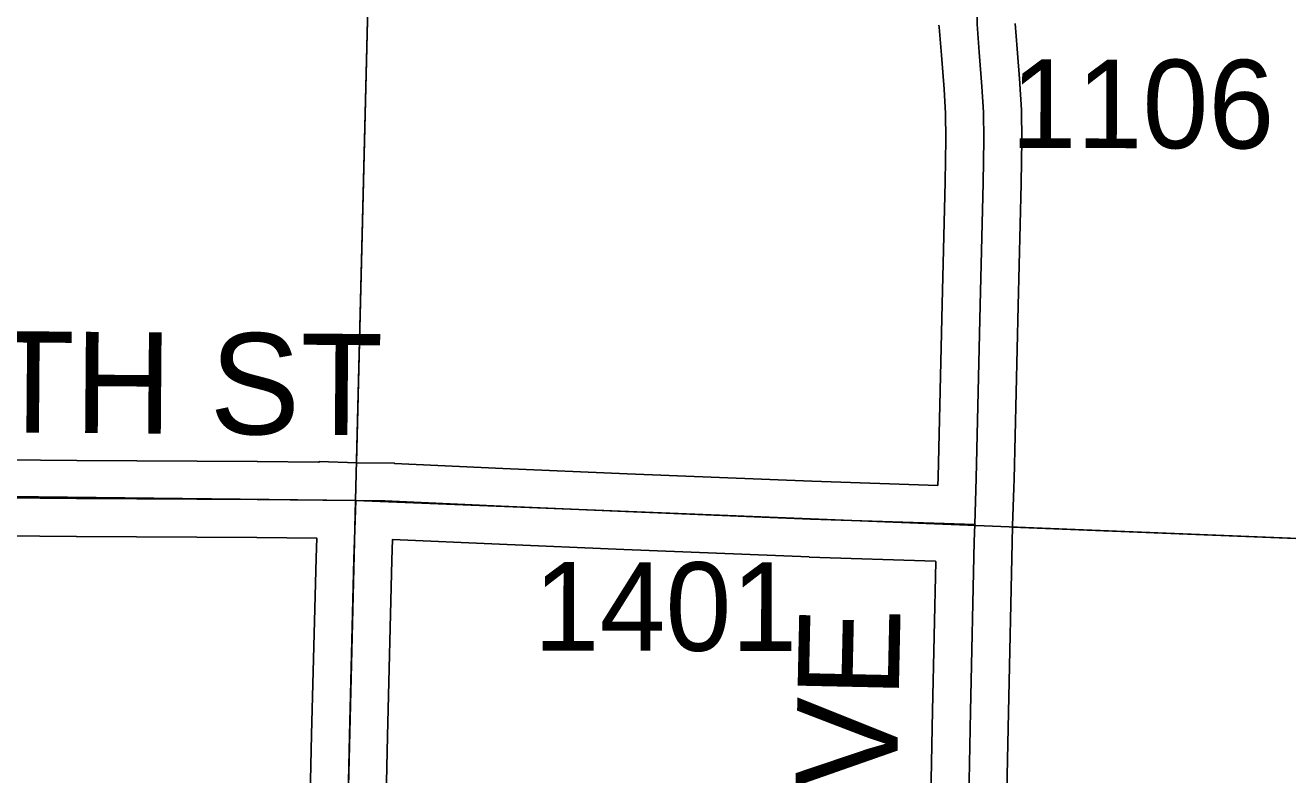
# Model space of a CAD drawing. Extents: x -157.2 to -99.3, y 12.2 to 46.2.
# Drawn here: x -143.202 to -142.204, y 20.895 to 21.488 of the extents above; entities that cross this region are included whole.
import ezdxf

# ---------------------------------------------------------------- set-up
doc = ezdxf.new("R2010")
doc.units = 0
for name, color, linetype in [('tdCoSecRdNmbr', 7, 'Continuous'), ('tdCoSecRdTxt', 7, 'Continuous'), ('tdCoSecRteBand', 7, 'Continuous'), ('tdCoSecRteCL', 7, 'Continuous'), ('tdCoSectLine', 7, 'Continuous'), ('tdCoSectLinePart', 7, 'Continuous'), ('tdCoSurfGravel', 7, 'Continuous')]:
    doc.layers.add(name, color=color, linetype=linetype)

msp = doc.modelspace()

# ---------------------------------------------------------------- linework, layer by layer
at = {"layer": 'tdCoSecRteBand'}
for points in [[(-142.48069, 21.12415), (-142.4805, 21.13061), (-142.4773, 21.26738), (-142.4773, 21.26741), (-142.4773, 21.26744), (-142.47484, 21.36395), (-142.47435, 21.39767), (-142.47458, 21.41801), (-142.47575, 21.43743), (-142.47795, 21.46423), (-142.47795, 21.46428), (-142.47795, 21.46433), (-142.47968, 21.48627), (-142.47981, 21.48797)], [(-142.41973, 21.48928), (-142.41814, 21.46908), (-142.41593, 21.442), (-142.4159, 21.44168), (-142.41588, 21.44135), (-142.41465, 21.42089), (-142.4146, 21.42016), (-142.4146, 21.41943), (-142.41435, 21.39797), (-142.41434, 21.39758), (-142.41435, 21.3972), (-142.41484, 21.36292), (-142.41485, 21.36275), (-142.41485, 21.36258), (-142.41732, 21.26595), (-142.42052, 21.12911), (-142.42052, 21.12902), (-142.42053, 21.12893), (-142.42073, 21.12215), (-142.42061, 21.12215), (-142.42161, 21.09222), (-142.422, 21.07898), (-142.42496, 20.94472), (-142.42767, 20.80789)], [(-143.30405, 21.145), (-143.16082, 21.14377), (-143.01833, 21.14303), (-143.01823, 21.14303), (-143.01812, 21.14303), (-142.97003, 21.14244), (-142.96942, 21.14243), (-142.9694, 21.14304), (-142.93973, 21.14207), (-142.91004, 21.14171), (-142.91004, 21.14148), (-142.82432, 21.13757), (-142.72625, 21.13339), (-142.58015, 21.12747), (-142.48069, 21.12415)], [(-142.97931, 20.74479), (-142.97536, 20.9272), (-142.97536, 20.92725), (-142.97536, 20.9273), (-142.97191, 21.06663), (-142.97191, 21.06675), (-142.9719, 21.06687), (-142.97139, 21.08245), (-143.01875, 21.08303), (-143.16118, 21.08377), (-143.16123, 21.08377), (-143.16129, 21.08377), (-143.30449, 21.085)], [(-142.48766, 20.80908), (-142.48495, 20.94595), (-142.48494, 20.94598), (-142.48494, 20.94601), (-142.48234, 21.06406), (-142.48247, 21.06406), (-142.48247, 21.06418), (-142.58226, 21.06751), (-142.58236, 21.06751), (-142.58247, 21.06752), (-142.72871, 21.07344), (-142.72874, 21.07344), (-142.72877, 21.07344), (-142.82692, 21.07763), (-142.82697, 21.07763), (-142.82701, 21.07763), (-142.91139, 21.08148), (-142.91193, 21.06502), (-142.91538, 20.92586), (-142.91932, 20.74342)]]:
    msp.add_lwpolyline(points, dxfattribs=at)
at = {"layer": 'tdCoSecRteCL'}
for points in [[(-142.4516, 21.09316), (-142.45051, 21.12981), (-142.44731, 21.26668), (-142.44484, 21.36335), (-142.44435, 21.39763), (-142.44459, 21.41908), (-142.44583, 21.43955), (-142.44805, 21.46668), (-142.44977, 21.48863), (-142.44928, 21.50268), (-142.4478, 21.52068), (-142.44385, 21.54756), (-142.44065, 21.57962), (-142.43868, 21.62204), (-142.4372, 21.6652), (-142.43572, 21.68073), (-142.43152, 21.69972), (-142.4224, 21.72389), (-142.41344, 21.74502)], [(-143.91936, 21.12345), (-143.90257, 21.12314), (-143.75288, 21.11993), (-143.64487, 21.11845), (-143.44487, 21.1155), (-143.30431, 21.115), (-143.16103, 21.11377), (-143.01849, 21.11303), (-142.9404, 21.11207)], [(-142.9645, 20.12099), (-142.96288, 20.21781), (-142.95869, 20.39092), (-142.95499, 20.53174), (-142.95376, 20.57563), (-142.94932, 20.74407), (-142.94537, 20.92655), (-142.94192, 21.06589), (-142.9404, 21.11207)], [(-142.9404, 21.11207), (-142.91763, 21.1118), (-142.82564, 21.1076), (-142.72749, 21.10341), (-142.58126, 21.09749), (-142.4516, 21.09316)], [(-142.47347, 20.09647), (-142.47172, 20.15152), (-142.47073, 20.1969), (-142.46777, 20.33451), (-142.46679, 20.38333), (-142.46358, 20.53031), (-142.46013, 20.68592), (-142.45766, 20.80848), (-142.45495, 20.94535), (-142.45199, 21.07975), (-142.4516, 21.09316)]]:
    msp.add_lwpolyline(points, dxfattribs=at)
at = {"layer": 'tdCoSectLine'}
for points in [[(-142.94078, 21.11207), (-142.91605, 22.10418)], [(-143.91974, 21.12345), (-142.94078, 21.11207)], [(-142.94078, 21.11207), (-142.96488, 20.12099)], [(-142.94078, 21.11207), (-141.96696, 21.07294)]]:
    msp.add_lwpolyline(points, dxfattribs=at)
at = {"layer": 'tdCoSectLinePart'}
for points in [[(-142.94004, 21.14193), (-142.9168, 22.07422)], [(-142.42208, 21.09123), (-141.96696, 21.07294)]]:
    msp.add_lwpolyline(points, dxfattribs=at)
at = {"layer": 'tdCoSurfGravel'}
for points in [[(-142.45766, 20.80848), (-142.45495, 20.94535), (-142.45199, 21.07975), (-142.4516, 21.09316), (-142.45051, 21.12981), (-142.44731, 21.26668), (-142.44484, 21.36335), (-142.44435, 21.39763), (-142.44459, 21.41908), (-142.44583, 21.43955), (-142.44805, 21.46668), (-142.44977, 21.48863), (-142.44928, 21.50268), (-142.4478, 21.52068), (-142.44385, 21.54756), (-142.44065, 21.57962), (-142.43868, 21.62204), (-142.4372, 21.6652), (-142.43572, 21.68073), (-142.43152, 21.69972), (-142.4224, 21.72389), (-142.41344, 21.74502)], [(-143.91936, 21.12345), (-143.90257, 21.12314), (-143.75288, 21.11993), (-143.64487, 21.11845), (-143.44487, 21.1155), (-143.30431, 21.115), (-143.16103, 21.11377), (-143.01849, 21.11303), (-142.9404, 21.11207)], [(-142.9645, 20.12099), (-142.96288, 20.21781), (-142.95869, 20.39092), (-142.95499, 20.53174), (-142.95376, 20.57563), (-142.94932, 20.74407), (-142.94537, 20.92655), (-142.94192, 21.06589), (-142.9404, 21.11207)], [(-142.9404, 21.11207), (-142.91763, 21.1118), (-142.82564, 21.1076), (-142.72749, 21.10341), (-142.58126, 21.09749), (-142.4516, 21.09316)]]:
    msp.add_lwpolyline(points, dxfattribs=at)

# ---------------------------------------------------------------- texts
at = {"layer": 'tdCoSecRdNmbr'}
for s, rotation, p in [('1106', 359.89126, (-142.42321, 21.39086)), ('1401', 359.89099, (-142.80005, 20.99359))]:
    msp.add_text(s, height=0.07, rotation=rotation, dxfattribs=at).set_placement(p)
at = {"layer": 'tdCoSecRdTxt'}
for s, rotation, p in [('300TH ST', 359.54417, (-143.40688, 21.16755)), ('CARROLL AVE', 88.75052, (-142.52644, 20.27772))]:
    msp.add_text(s, height=0.08, rotation=rotation, dxfattribs=at).set_placement(p)

doc.saveas('drawing.dxf')
